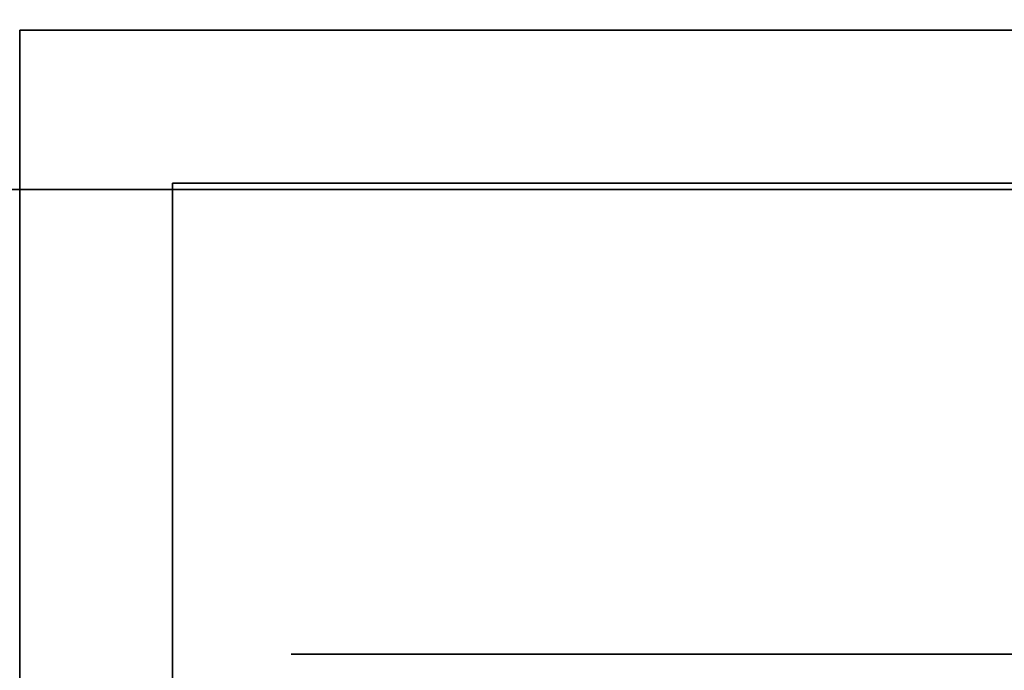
# Model space of a CAD drawing. Extents: x -1299 to -1246.9, y 2743.7 to 2747.9.
# Tile 595 of 656: x -1248.9921 to -1248.9612, y 2746.7053 to 2746.7258. Entities that reach past the tile are written whole.
import ezdxf

# ---------------------------------------------------------------- set-up
doc = ezdxf.new("R2010")
doc.units = 0
doc.header["$LTSCALE"] = 150
doc.header["$MEASUREMENT"] = 0
doc.layers.add('3DFACE_BOLT', color=7, linetype='CONTINUOUS')
doc.layers.add('3DFACE_SHAPE', color=7, linetype='CONTINUOUS')

msp = doc.modelspace()

# ---------------------------------------------------------------- linework, layer by layer
at = {"layer": '3DFACE_BOLT', "color": 1}
for points, invisible_edges in [([(-1248.978219, 2746.738449, 0.068), (-1248.977827, 2746.738449, 0.065528), (-1248.978219, 2746.688449, 0.068)], 14), ([(-1248.978219, 2746.688449, 0.068), (-1248.977827, 2746.738449, 0.065528), (-1248.977827, 2746.688449, 0.065528)], 3), ([(-1248.977827, 2746.738449, 0.070472), (-1248.978219, 2746.738449, 0.068), (-1248.977827, 2746.688449, 0.070472)], 14), ([(-1248.977827, 2746.688449, 0.070472), (-1248.978219, 2746.738449, 0.068), (-1248.978219, 2746.688449, 0.068)], 3), ([(-1248.978219, 2746.738449, 0.138), (-1248.977827, 2746.738449, 0.135528), (-1248.978219, 2746.688449, 0.138)], 14), ([(-1248.978219, 2746.688449, 0.138), (-1248.977827, 2746.738449, 0.135528), (-1248.977827, 2746.688449, 0.135528)], 3), ([(-1248.977827, 2746.738449, 0.140472), (-1248.978219, 2746.738449, 0.138), (-1248.977827, 2746.688449, 0.140472)], 14), ([(-1248.977827, 2746.688449, 0.140472), (-1248.978219, 2746.738449, 0.138), (-1248.978219, 2746.688449, 0.138)], 3), ([(-1248.977827, 2746.738449, 0.065528), (-1248.976691, 2746.738449, 0.063298), (-1248.977827, 2746.688449, 0.065528)], 14), ([(-1248.977827, 2746.688449, 0.065528), (-1248.976691, 2746.738449, 0.063298), (-1248.976691, 2746.688449, 0.063298)], 3), ([(-1248.976691, 2746.738449, 0.072702), (-1248.977827, 2746.738449, 0.070472), (-1248.976691, 2746.688449, 0.072702)], 14), ([(-1248.976691, 2746.688449, 0.072702), (-1248.977827, 2746.738449, 0.070472), (-1248.977827, 2746.688449, 0.070472)], 3), ([(-1248.977827, 2746.738449, 0.135528), (-1248.976691, 2746.738449, 0.133298), (-1248.977827, 2746.688449, 0.135528)], 14), ([(-1248.977827, 2746.688449, 0.135528), (-1248.976691, 2746.738449, 0.133298), (-1248.976691, 2746.688449, 0.133298)], 3), ([(-1248.976691, 2746.738449, 0.142702), (-1248.977827, 2746.738449, 0.140472), (-1248.976691, 2746.688449, 0.142702)], 14), ([(-1248.976691, 2746.688449, 0.142702), (-1248.977827, 2746.738449, 0.140472), (-1248.977827, 2746.688449, 0.140472)], 3), ([(-1248.976691, 2746.738449, 0.063298), (-1248.974921, 2746.738449, 0.061528), (-1248.976691, 2746.688449, 0.063298)], 14), ([(-1248.976691, 2746.688449, 0.063298), (-1248.974921, 2746.738449, 0.061528), (-1248.974921, 2746.688449, 0.061528)], 3), ([(-1248.974921, 2746.738449, 0.074472), (-1248.976691, 2746.738449, 0.072702), (-1248.974921, 2746.688449, 0.074472)], 14), ([(-1248.974921, 2746.688449, 0.074472), (-1248.976691, 2746.738449, 0.072702), (-1248.976691, 2746.688449, 0.072702)], 3), ([(-1248.976691, 2746.738449, 0.133298), (-1248.974921, 2746.738449, 0.131528), (-1248.976691, 2746.688449, 0.133298)], 14), ([(-1248.976691, 2746.688449, 0.133298), (-1248.974921, 2746.738449, 0.131528), (-1248.974921, 2746.688449, 0.131528)], 3), ([(-1248.974921, 2746.738449, 0.144472), (-1248.976691, 2746.738449, 0.142702), (-1248.974921, 2746.688449, 0.144472)], 14), ([(-1248.974921, 2746.688449, 0.144472), (-1248.976691, 2746.738449, 0.142702), (-1248.976691, 2746.688449, 0.142702)], 3), ([(-1248.974921, 2746.738449, 0.061528), (-1248.972691, 2746.738449, 0.060392), (-1248.974921, 2746.688449, 0.061528)], 14), ([(-1248.974921, 2746.688449, 0.061528), (-1248.972691, 2746.738449, 0.060392), (-1248.972691, 2746.688449, 0.060392)], 3), ([(-1248.972691, 2746.738449, 0.075608), (-1248.974921, 2746.738449, 0.074472), (-1248.972691, 2746.688449, 0.075608)], 14), ([(-1248.972691, 2746.688449, 0.075608), (-1248.974921, 2746.738449, 0.074472), (-1248.974921, 2746.688449, 0.074472)], 3), ([(-1248.974921, 2746.738449, 0.131528), (-1248.972691, 2746.738449, 0.130392), (-1248.974921, 2746.688449, 0.131528)], 14), ([(-1248.974921, 2746.688449, 0.131528), (-1248.972691, 2746.738449, 0.130392), (-1248.972691, 2746.688449, 0.130392)], 3), ([(-1248.972691, 2746.738449, 0.145608), (-1248.974921, 2746.738449, 0.144472), (-1248.972691, 2746.688449, 0.145608)], 14), ([(-1248.972691, 2746.688449, 0.145608), (-1248.974921, 2746.738449, 0.144472), (-1248.974921, 2746.688449, 0.144472)], 3), ([(-1248.972691, 2746.738449, 0.060392), (-1248.970219, 2746.738449, 0.06), (-1248.972691, 2746.688449, 0.060392)], 14), ([(-1248.972691, 2746.688449, 0.060392), (-1248.970219, 2746.738449, 0.06), (-1248.970219, 2746.688449, 0.06)], 3), ([(-1248.970219, 2746.738449, 0.076), (-1248.972691, 2746.738449, 0.075608), (-1248.970219, 2746.688449, 0.076)], 14), ([(-1248.970219, 2746.688449, 0.076), (-1248.972691, 2746.738449, 0.075608), (-1248.972691, 2746.688449, 0.075608)], 3), ([(-1248.972691, 2746.738449, 0.130392), (-1248.970219, 2746.738449, 0.13), (-1248.972691, 2746.688449, 0.130392)], 14), ([(-1248.972691, 2746.688449, 0.130392), (-1248.970219, 2746.738449, 0.13), (-1248.970219, 2746.688449, 0.13)], 3), ([(-1248.970219, 2746.738449, 0.146), (-1248.972691, 2746.738449, 0.145608), (-1248.970219, 2746.688449, 0.146)], 14), ([(-1248.970219, 2746.688449, 0.146), (-1248.972691, 2746.738449, 0.145608), (-1248.972691, 2746.688449, 0.145608)], 3), ([(-1248.970219, 2746.738449, 0.06), (-1248.967747, 2746.738449, 0.060392), (-1248.970219, 2746.688449, 0.06)], 14), ([(-1248.970219, 2746.688449, 0.06), (-1248.967747, 2746.738449, 0.060392), (-1248.967747, 2746.688449, 0.060392)], 3), ([(-1248.967747, 2746.738449, 0.075608), (-1248.970219, 2746.738449, 0.076), (-1248.967747, 2746.688449, 0.075608)], 14), ([(-1248.967747, 2746.688449, 0.075608), (-1248.970219, 2746.738449, 0.076), (-1248.970219, 2746.688449, 0.076)], 3), ([(-1248.970219, 2746.738449, 0.13), (-1248.967747, 2746.738449, 0.130392), (-1248.970219, 2746.688449, 0.13)], 14), ([(-1248.970219, 2746.688449, 0.13), (-1248.967747, 2746.738449, 0.130392), (-1248.967747, 2746.688449, 0.130392)], 3), ([(-1248.967747, 2746.738449, 0.145608), (-1248.970219, 2746.738449, 0.146), (-1248.967747, 2746.688449, 0.145608)], 14), ([(-1248.967747, 2746.688449, 0.145608), (-1248.970219, 2746.738449, 0.146), (-1248.970219, 2746.688449, 0.146)], 3), ([(-1248.967747, 2746.738449, 0.060392), (-1248.965516, 2746.738449, 0.061528), (-1248.967747, 2746.688449, 0.060392)], 14), ([(-1248.967747, 2746.688449, 0.060392), (-1248.965516, 2746.738449, 0.061528), (-1248.965516, 2746.688449, 0.061528)], 3), ([(-1248.965516, 2746.738449, 0.074472), (-1248.967747, 2746.738449, 0.075608), (-1248.965516, 2746.688449, 0.074472)], 14), ([(-1248.965516, 2746.688449, 0.074472), (-1248.967747, 2746.738449, 0.075608), (-1248.967747, 2746.688449, 0.075608)], 3), ([(-1248.967747, 2746.738449, 0.130392), (-1248.965516, 2746.738449, 0.131528), (-1248.967747, 2746.688449, 0.130392)], 14), ([(-1248.967747, 2746.688449, 0.130392), (-1248.965516, 2746.738449, 0.131528), (-1248.965516, 2746.688449, 0.131528)], 3), ([(-1248.965516, 2746.738449, 0.144472), (-1248.967747, 2746.738449, 0.145608), (-1248.965516, 2746.688449, 0.144472)], 14), ([(-1248.965516, 2746.688449, 0.144472), (-1248.967747, 2746.738449, 0.145608), (-1248.967747, 2746.688449, 0.145608)], 3), ([(-1248.965516, 2746.738449, 0.061528), (-1248.963747, 2746.738449, 0.063298), (-1248.965516, 2746.688449, 0.061528)], 14), ([(-1248.965516, 2746.688449, 0.061528), (-1248.963747, 2746.738449, 0.063298), (-1248.963747, 2746.688449, 0.063298)], 3), ([(-1248.963747, 2746.738449, 0.072702), (-1248.965516, 2746.738449, 0.074472), (-1248.963747, 2746.688449, 0.072702)], 14), ([(-1248.963747, 2746.688449, 0.072702), (-1248.965516, 2746.738449, 0.074472), (-1248.965516, 2746.688449, 0.074472)], 3), ([(-1248.965516, 2746.738449, 0.131528), (-1248.963747, 2746.738449, 0.133298), (-1248.965516, 2746.688449, 0.131528)], 14), ([(-1248.965516, 2746.688449, 0.131528), (-1248.963747, 2746.738449, 0.133298), (-1248.963747, 2746.688449, 0.133298)], 3), ([(-1248.963747, 2746.738449, 0.142702), (-1248.965516, 2746.738449, 0.144472), (-1248.963747, 2746.688449, 0.142702)], 14), ([(-1248.963747, 2746.688449, 0.142702), (-1248.965516, 2746.738449, 0.144472), (-1248.965516, 2746.688449, 0.144472)], 3), ([(-1248.963747, 2746.738449, 0.063298), (-1248.96261, 2746.738449, 0.065528), (-1248.963747, 2746.688449, 0.063298)], 14), ([(-1248.963747, 2746.688449, 0.063298), (-1248.96261, 2746.738449, 0.065528), (-1248.96261, 2746.688449, 0.065528)], 3), ([(-1248.96261, 2746.738449, 0.070472), (-1248.963747, 2746.738449, 0.072702), (-1248.96261, 2746.688449, 0.070472)], 14), ([(-1248.96261, 2746.688449, 0.070472), (-1248.963747, 2746.738449, 0.072702), (-1248.963747, 2746.688449, 0.072702)], 3), ([(-1248.963747, 2746.738449, 0.133298), (-1248.96261, 2746.738449, 0.135528), (-1248.963747, 2746.688449, 0.133298)], 14), ([(-1248.963747, 2746.688449, 0.133298), (-1248.96261, 2746.738449, 0.135528), (-1248.96261, 2746.688449, 0.135528)], 3), ([(-1248.96261, 2746.738449, 0.140472), (-1248.963747, 2746.738449, 0.142702), (-1248.96261, 2746.688449, 0.140472)], 14), ([(-1248.96261, 2746.688449, 0.140472), (-1248.963747, 2746.738449, 0.142702), (-1248.963747, 2746.688449, 0.142702)], 3), ([(-1248.96261, 2746.738449, 0.065528), (-1248.962219, 2746.738449, 0.068), (-1248.96261, 2746.688449, 0.065528)], 14), ([(-1248.96261, 2746.688449, 0.065528), (-1248.962219, 2746.738449, 0.068), (-1248.962219, 2746.688449, 0.068)], 3), ([(-1248.962219, 2746.738449, 0.068), (-1248.96261, 2746.738449, 0.070472), (-1248.962219, 2746.688449, 0.068)], 14), ([(-1248.962219, 2746.688449, 0.068), (-1248.96261, 2746.738449, 0.070472), (-1248.96261, 2746.688449, 0.070472)], 3), ([(-1248.96261, 2746.738449, 0.135528), (-1248.962219, 2746.738449, 0.138), (-1248.96261, 2746.688449, 0.135528)], 14), ([(-1248.96261, 2746.688449, 0.135528), (-1248.962219, 2746.738449, 0.138), (-1248.962219, 2746.688449, 0.138)], 3), ([(-1248.962219, 2746.738449, 0.138), (-1248.96261, 2746.738449, 0.140472), (-1248.962219, 2746.688449, 0.138)], 14), ([(-1248.962219, 2746.688449, 0.138), (-1248.96261, 2746.738449, 0.140472), (-1248.96261, 2746.688449, 0.140472)], 3), ([(-1248.983594, 2746.720649, 0.068), (-1248.976906, 2746.720649, 0.056417), (-1248.983594, 2746.705849, 0.068)], 14), ([(-1248.983594, 2746.705849, 0.068), (-1248.976906, 2746.720649, 0.056417), (-1248.976906, 2746.705849, 0.056417)], 3), ([(-1248.976906, 2746.720649, 0.079583), (-1248.983594, 2746.720649, 0.068), (-1248.976906, 2746.705849, 0.079583)], 14), ([(-1248.976906, 2746.705849, 0.079583), (-1248.983594, 2746.720649, 0.068), (-1248.983594, 2746.705849, 0.068)], 3), ([(-1248.983594, 2746.720649, 0.068), (-1248.976906, 2746.720649, 0.079583), (-1248.976906, 2746.720649, 0.056417)], 2), ([(-1248.983594, 2746.720649, 0.138), (-1248.976906, 2746.720649, 0.126417), (-1248.983594, 2746.705849, 0.138)], 14), ([(-1248.983594, 2746.705849, 0.138), (-1248.976906, 2746.720649, 0.126417), (-1248.976906, 2746.705849, 0.126417)], 3), ([(-1248.976906, 2746.720649, 0.149583), (-1248.983594, 2746.720649, 0.138), (-1248.976906, 2746.705849, 0.149583)], 14), ([(-1248.976906, 2746.705849, 0.149583), (-1248.983594, 2746.720649, 0.138), (-1248.983594, 2746.705849, 0.138)], 3), ([(-1248.983594, 2746.720649, 0.138), (-1248.976906, 2746.720649, 0.149583), (-1248.976906, 2746.720649, 0.126417)], 2), ([(-1248.976906, 2746.720649, 0.056417), (-1248.963531, 2746.720649, 0.056417), (-1248.976906, 2746.705849, 0.056417)], 14), ([(-1248.976906, 2746.705849, 0.056417), (-1248.963531, 2746.720649, 0.056417), (-1248.963531, 2746.705849, 0.056417)], 3), ([(-1248.963531, 2746.720649, 0.079583), (-1248.976906, 2746.720649, 0.079583), (-1248.963531, 2746.705849, 0.079583)], 14), ([(-1248.963531, 2746.705849, 0.079583), (-1248.976906, 2746.720649, 0.079583), (-1248.976906, 2746.705849, 0.079583)], 3), ([(-1248.976906, 2746.720649, 0.079583), (-1248.963531, 2746.720649, 0.079583), (-1248.976906, 2746.720649, 0.056417)], 14), ([(-1248.976906, 2746.720649, 0.056417), (-1248.963531, 2746.720649, 0.079583), (-1248.963531, 2746.720649, 0.056417)], 3), ([(-1248.976906, 2746.720649, 0.126417), (-1248.963531, 2746.720649, 0.126417), (-1248.976906, 2746.705849, 0.126417)], 14), ([(-1248.976906, 2746.705849, 0.126417), (-1248.963531, 2746.720649, 0.126417), (-1248.963531, 2746.705849, 0.126417)], 3), ([(-1248.963531, 2746.720649, 0.149583), (-1248.976906, 2746.720649, 0.149583), (-1248.963531, 2746.705849, 0.149583)], 14), ([(-1248.963531, 2746.705849, 0.149583), (-1248.976906, 2746.720649, 0.149583), (-1248.976906, 2746.705849, 0.149583)], 3), ([(-1248.976906, 2746.720649, 0.149583), (-1248.963531, 2746.720649, 0.149583), (-1248.976906, 2746.720649, 0.126417)], 14), ([(-1248.976906, 2746.720649, 0.126417), (-1248.963531, 2746.720649, 0.149583), (-1248.963531, 2746.720649, 0.126417)], 3), ([(-1248.963531, 2746.720649, 0.056417), (-1248.956844, 2746.720649, 0.068), (-1248.963531, 2746.705849, 0.056417)], 14), ([(-1248.963531, 2746.705849, 0.056417), (-1248.956844, 2746.720649, 0.068), (-1248.956844, 2746.705849, 0.068)], 3), ([(-1248.956844, 2746.720649, 0.068), (-1248.963531, 2746.720649, 0.079583), (-1248.956844, 2746.705849, 0.068)], 14), ([(-1248.956844, 2746.705849, 0.068), (-1248.963531, 2746.720649, 0.079583), (-1248.963531, 2746.705849, 0.079583)], 3), ([(-1248.963531, 2746.720649, 0.079583), (-1248.956844, 2746.720649, 0.068), (-1248.963531, 2746.720649, 0.056417)], 12), ([(-1248.963531, 2746.720649, 0.126417), (-1248.956844, 2746.720649, 0.138), (-1248.963531, 2746.705849, 0.126417)], 14), ([(-1248.963531, 2746.705849, 0.126417), (-1248.956844, 2746.720649, 0.138), (-1248.956844, 2746.705849, 0.138)], 3), ([(-1248.956844, 2746.720649, 0.138), (-1248.963531, 2746.720649, 0.149583), (-1248.956844, 2746.705849, 0.138)], 14), ([(-1248.956844, 2746.705849, 0.138), (-1248.963531, 2746.720649, 0.149583), (-1248.963531, 2746.705849, 0.149583)], 3), ([(-1248.963531, 2746.720649, 0.149583), (-1248.956844, 2746.720649, 0.138), (-1248.963531, 2746.720649, 0.126417)], 12), ([(-1248.983594, 2746.705849, 0.068), (-1248.976906, 2746.705849, 0.056417), (-1248.976906, 2746.705849, 0.079583)], 2), ([(-1248.983594, 2746.705849, 0.138), (-1248.976906, 2746.705849, 0.126417), (-1248.976906, 2746.705849, 0.149583)], 2), ([(-1248.976906, 2746.705849, 0.056417), (-1248.963531, 2746.705849, 0.056417), (-1248.976906, 2746.705849, 0.079583)], 14), ([(-1248.976906, 2746.705849, 0.079583), (-1248.963531, 2746.705849, 0.056417), (-1248.963531, 2746.705849, 0.079583)], 3), ([(-1248.976906, 2746.705849, 0.126417), (-1248.963531, 2746.705849, 0.126417), (-1248.976906, 2746.705849, 0.149583)], 14), ([(-1248.976906, 2746.705849, 0.149583), (-1248.963531, 2746.705849, 0.126417), (-1248.963531, 2746.705849, 0.149583)], 3), ([(-1248.963531, 2746.705849, 0.056417), (-1248.956844, 2746.705849, 0.068), (-1248.963531, 2746.705849, 0.079583)], 12), ([(-1248.963531, 2746.705849, 0.126417), (-1248.956844, 2746.705849, 0.138), (-1248.963531, 2746.705849, 0.149583)], 12)]:
    msp.add_3dface(points, dxfattribs=dict(at, invisible_edges=invisible_edges))
at = {"layer": '3DFACE_SHAPE', "color": 13}
for points, invisible_edges in [([(-1248.941119, 2746.725449, 0.173), (-1248.976229, 2746.725449, 0.14401), (-1248.992119, 2746.725449, 0.173)], 3), ([(-1248.976229, 2746.725449, 0.14401), (-1248.992119, 2746.725449, 0.138), (-1248.992119, 2746.725449, 0.173)], 13), ([(-1248.976229, 2746.725449, 0.14401), (-1248.978719, 2746.725449, 0.138), (-1248.992119, 2746.725449, 0.138)], 14), ([(-1248.978719, 2746.725449, 0.138), (-1248.976229, 2746.725449, 0.13199), (-1248.992119, 2746.725449, 0.138)], 14), ([(-1248.978719, 2746.725449, 0.068), (-1248.992119, 2746.725449, 0.138), (-1248.976229, 2746.725449, 0.13199)], 15), ([(-1248.992119, 2746.725449, 0.138), (-1248.978719, 2746.725449, 0.068), (-1248.992119, 2746.725449, 0.068)], 3), ([(-1248.978719, 2746.725449, 0.068), (-1248.976229, 2746.725449, 0.06199), (-1248.992119, 2746.725449, 0.068)], 14), ([(-1248.992119, 2746.725449, 0.068), (-1248.976229, 2746.725449, 0.06199), (-1248.970219, 2746.725449, 0.0595)], 13), ([(-1248.992119, 2746.725449, 0.068), (-1248.970219, 2746.725449, 0.0595), (-1248.992119, 2746.725449, 0.033)], 3), ([(-1248.970219, 2746.725449, 0.0595), (-1248.964208, 2746.725449, 0.06199), (-1248.992119, 2746.725449, 0.033)], 14), ([(-1248.992119, 2746.725449, 0.033), (-1248.964208, 2746.725449, 0.06199), (-1248.941119, 2746.725449, 0.033)], 3), ([(-1248.992119, 2746.708949, 0.138), (-1248.992119, 2746.706459, 0.14401), (-1248.992119, 2746.725449, 0.138)], 14), ([(-1248.992119, 2746.706459, 0.14401), (-1248.992119, 2746.700449, 0.1465), (-1248.992119, 2746.725449, 0.138)], 14), ([(-1248.992119, 2746.725449, 0.138), (-1248.992119, 2746.700449, 0.1465), (-1248.992119, 2746.725449, 0.173)], 15), ([(-1248.992119, 2746.700449, 0.1465), (-1248.992119, 2746.694438, 0.14401), (-1248.992119, 2746.725449, 0.173)], 14), ([(-1248.992119, 2746.725449, 0.173), (-1248.992119, 2746.694438, 0.14401), (-1248.992119, 2746.674449, 0.173)], 3), ([(-1248.992119, 2746.708949, 0.138), (-1248.992119, 2746.725449, 0.138), (-1248.992119, 2746.706459, 0.07401)], 15), ([(-1248.992119, 2746.706459, 0.07401), (-1248.992119, 2746.725449, 0.138), (-1248.992119, 2746.708949, 0.068)], 3), ([(-1248.992119, 2746.725449, 0.138), (-1248.992119, 2746.725449, 0.068), (-1248.992119, 2746.708949, 0.068)], 14), ([(-1248.992119, 2746.674449, 0.033), (-1248.992119, 2746.706459, 0.06199), (-1248.992119, 2746.725449, 0.033)], 3), ([(-1248.992119, 2746.725449, 0.033), (-1248.992119, 2746.706459, 0.06199), (-1248.992119, 2746.725449, 0.068)], 3), ([(-1248.992119, 2746.706459, 0.06199), (-1248.992119, 2746.708949, 0.068), (-1248.992119, 2746.725449, 0.068)], 14), ([(-1248.992119, 2746.674449, 0.173), (-1248.987319, 2746.720649, 0.173), (-1248.992119, 2746.725449, 0.173)], 3), ([(-1248.987319, 2746.720649, 0.173), (-1248.970219, 2746.720649, 0.173), (-1248.992119, 2746.725449, 0.173)], 14), ([(-1248.992119, 2746.725449, 0.173), (-1248.970219, 2746.720649, 0.173), (-1248.941119, 2746.725449, 0.173)], 3), ([(-1248.941119, 2746.725449, 0.033), (-1248.987319, 2746.720649, 0.033), (-1248.992119, 2746.725449, 0.033)], 3), ([(-1248.987319, 2746.720649, 0.033), (-1248.992119, 2746.674449, 0.033), (-1248.992119, 2746.725449, 0.033)], 13), ([(-1248.941119, 2746.720649, 0.033), (-1248.987319, 2746.720649, 0.033), (-1248.941119, 2746.725449, 0.033)], 2), ([(-1248.976229, 2746.725449, 0.07401), (-1248.978719, 2746.725449, 0.068), (-1248.970219, 2746.725449, 0.1295)], 14), ([(-1248.970219, 2746.725449, 0.1295), (-1248.978719, 2746.725449, 0.068), (-1248.976229, 2746.725449, 0.13199)], 3), ([(-1248.976229, 2746.720649, 0.13199), (-1248.976229, 2746.725449, 0.13199), (-1248.978719, 2746.720649, 0.138)], 3), ([(-1248.976229, 2746.725449, 0.13199), (-1248.978719, 2746.725449, 0.138), (-1248.978719, 2746.720649, 0.138)], 14), ([(-1248.978719, 2746.720649, 0.138), (-1248.978719, 2746.725449, 0.138), (-1248.976229, 2746.720649, 0.14401)], 3), ([(-1248.978719, 2746.725449, 0.138), (-1248.976229, 2746.725449, 0.14401), (-1248.976229, 2746.720649, 0.14401)], 14), ([(-1248.976229, 2746.720649, 0.06199), (-1248.976229, 2746.725449, 0.06199), (-1248.978719, 2746.720649, 0.068)], 3), ([(-1248.976229, 2746.725449, 0.06199), (-1248.978719, 2746.725449, 0.068), (-1248.978719, 2746.720649, 0.068)], 14), ([(-1248.978719, 2746.720649, 0.068), (-1248.978719, 2746.725449, 0.068), (-1248.976229, 2746.720649, 0.07401)], 3), ([(-1248.978719, 2746.725449, 0.068), (-1248.976229, 2746.725449, 0.07401), (-1248.976229, 2746.720649, 0.07401)], 14), ([(-1248.970219, 2746.725449, 0.1465), (-1248.976229, 2746.725449, 0.14401), (-1248.941119, 2746.725449, 0.173)], 14), ([(-1248.970219, 2746.725449, 0.0765), (-1248.976229, 2746.725449, 0.07401), (-1248.970219, 2746.725449, 0.1295)], 14), ([(-1248.970219, 2746.720649, 0.1295), (-1248.970219, 2746.725449, 0.1295), (-1248.976229, 2746.720649, 0.13199)], 3), ([(-1248.970219, 2746.725449, 0.1295), (-1248.976229, 2746.725449, 0.13199), (-1248.976229, 2746.720649, 0.13199)], 14), ([(-1248.976229, 2746.720649, 0.14401), (-1248.976229, 2746.725449, 0.14401), (-1248.970219, 2746.720649, 0.1465)], 3), ([(-1248.976229, 2746.725449, 0.14401), (-1248.970219, 2746.725449, 0.1465), (-1248.970219, 2746.720649, 0.1465)], 14), ([(-1248.970219, 2746.720649, 0.0595), (-1248.970219, 2746.725449, 0.0595), (-1248.976229, 2746.720649, 0.06199)], 3), ([(-1248.970219, 2746.725449, 0.0595), (-1248.976229, 2746.725449, 0.06199), (-1248.976229, 2746.720649, 0.06199)], 14), ([(-1248.976229, 2746.720649, 0.07401), (-1248.976229, 2746.725449, 0.07401), (-1248.970219, 2746.720649, 0.0765)], 3), ([(-1248.976229, 2746.725449, 0.07401), (-1248.970219, 2746.725449, 0.0765), (-1248.970219, 2746.720649, 0.0765)], 14), ([(-1248.964208, 2746.725449, 0.14401), (-1248.970219, 2746.725449, 0.1465), (-1248.941119, 2746.725449, 0.138)], 14), ([(-1248.941119, 2746.725449, 0.138), (-1248.970219, 2746.725449, 0.1465), (-1248.941119, 2746.725449, 0.173)], 15), ([(-1248.964208, 2746.725449, 0.07401), (-1248.970219, 2746.725449, 0.0765), (-1248.964208, 2746.725449, 0.13199)], 14), ([(-1248.970219, 2746.725449, 0.0765), (-1248.970219, 2746.725449, 0.1295), (-1248.964208, 2746.725449, 0.13199)], 13), ([(-1248.964208, 2746.720649, 0.13199), (-1248.964208, 2746.725449, 0.13199), (-1248.970219, 2746.720649, 0.1295)], 3), ([(-1248.964208, 2746.725449, 0.13199), (-1248.970219, 2746.725449, 0.1295), (-1248.970219, 2746.720649, 0.1295)], 14), ([(-1248.970219, 2746.720649, 0.1465), (-1248.970219, 2746.725449, 0.1465), (-1248.964208, 2746.720649, 0.14401)], 3), ([(-1248.970219, 2746.725449, 0.1465), (-1248.964208, 2746.725449, 0.14401), (-1248.964208, 2746.720649, 0.14401)], 14), ([(-1248.964208, 2746.720649, 0.06199), (-1248.964208, 2746.725449, 0.06199), (-1248.970219, 2746.720649, 0.0595)], 3), ([(-1248.964208, 2746.725449, 0.06199), (-1248.970219, 2746.725449, 0.0595), (-1248.970219, 2746.720649, 0.0595)], 14), ([(-1248.970219, 2746.720649, 0.0765), (-1248.970219, 2746.725449, 0.0765), (-1248.964208, 2746.720649, 0.07401)], 3), ([(-1248.970219, 2746.725449, 0.0765), (-1248.964208, 2746.725449, 0.07401), (-1248.964208, 2746.720649, 0.07401)], 14), ([(-1248.970219, 2746.720649, 0.173), (-1248.941119, 2746.720649, 0.173), (-1248.941119, 2746.725449, 0.173)], 12), ([(-1248.961719, 2746.725449, 0.138), (-1248.964208, 2746.725449, 0.14401), (-1248.941119, 2746.725449, 0.138)], 14), ([(-1248.964208, 2746.725449, 0.06199), (-1248.941119, 2746.725449, 0.068), (-1248.941119, 2746.725449, 0.033)], 13), ([(-1248.964208, 2746.725449, 0.06199), (-1248.961719, 2746.725449, 0.068), (-1248.941119, 2746.725449, 0.068)], 14), ([(-1248.964208, 2746.725449, 0.13199), (-1248.961719, 2746.725449, 0.138), (-1248.964208, 2746.725449, 0.07401)], 14), ([(-1248.961719, 2746.725449, 0.138), (-1248.941119, 2746.725449, 0.138), (-1248.964208, 2746.725449, 0.07401)], 15), ([(-1248.964208, 2746.725449, 0.07401), (-1248.941119, 2746.725449, 0.138), (-1248.961719, 2746.725449, 0.068)], 3), ([(-1248.964208, 2746.720649, 0.14401), (-1248.964208, 2746.725449, 0.14401), (-1248.961719, 2746.720649, 0.138)], 3), ([(-1248.964208, 2746.725449, 0.14401), (-1248.961719, 2746.725449, 0.138), (-1248.961719, 2746.720649, 0.138)], 14), ([(-1248.961719, 2746.720649, 0.138), (-1248.961719, 2746.725449, 0.138), (-1248.964208, 2746.720649, 0.13199)], 3), ([(-1248.961719, 2746.725449, 0.138), (-1248.964208, 2746.725449, 0.13199), (-1248.964208, 2746.720649, 0.13199)], 14), ([(-1248.964208, 2746.720649, 0.07401), (-1248.964208, 2746.725449, 0.07401), (-1248.961719, 2746.720649, 0.068)], 3), ([(-1248.964208, 2746.725449, 0.07401), (-1248.961719, 2746.725449, 0.068), (-1248.961719, 2746.720649, 0.068)], 14), ([(-1248.961719, 2746.720649, 0.068), (-1248.961719, 2746.725449, 0.068), (-1248.964208, 2746.720649, 0.06199)], 3), ([(-1248.961719, 2746.725449, 0.068), (-1248.964208, 2746.725449, 0.06199), (-1248.964208, 2746.720649, 0.06199)], 14), ([(-1248.941119, 2746.725449, 0.138), (-1248.941119, 2746.725449, 0.068), (-1248.961719, 2746.725449, 0.068)], 14), ([(-1249.046219, 2746.720449, 0.206), (-1248.944219, 2746.720449, 0.206), (-1248.998319, 2746.720449, 0.198)], 14), ([(-1249.046219, 2746.720449), (-1248.992119, 2746.720449, 0.008), (-1248.944219, 2746.720449)], 3), ([(-1249.046219, 2746.720449, 0.206), (-1249.046219, 2744.946449, 0.206), (-1248.944219, 2746.720449, 0.206)], 2), ([(-1249.046219, 2744.946449, 0.206), (-1248.944219, 2744.946449, 0.206), (-1248.944219, 2746.720449, 0.206)], 12), ([(-1248.944219, 2746.720449), (-1248.944219, 2744.946449), (-1249.046219, 2746.720449)], 2), ([(-1248.944219, 2744.946449), (-1249.046219, 2744.946449), (-1249.046219, 2746.720449)], 12), ([(-1248.998319, 2746.720449, 0.198), (-1248.944219, 2746.720449, 0.206), (-1248.992119, 2746.720449, 0.198)], 15), ([(-1248.987319, 2746.700449, 0.173), (-1248.987319, 2746.720649, 0.173), (-1248.992119, 2746.674449, 0.173)], 14), ([(-1248.987319, 2746.720649, 0.033), (-1248.987319, 2746.674449, 0.033), (-1248.992119, 2746.674449, 0.033)], 12), ([(-1248.944219, 2746.720449, 0.206), (-1248.944219, 2746.720449, 0.198), (-1248.992119, 2746.720449, 0.198)], 12), ([(-1248.992119, 2746.720449, 0.008), (-1248.944219, 2746.720449, 0.008), (-1248.944219, 2746.720449)], 12), ([(-1248.992119, 2746.720449, 0.008), (-1248.992119, 2744.946449, 0.008), (-1248.944219, 2746.720449, 0.008)], 2), ([(-1248.992119, 2744.946449, 0.008), (-1248.944219, 2744.946449, 0.008), (-1248.944219, 2746.720449, 0.008)], 12), ([(-1248.944219, 2744.946449, 0.198), (-1248.992119, 2746.700449, 0.198), (-1248.944219, 2746.720449, 0.198)], 3), ([(-1248.992119, 2746.700449, 0.198), (-1248.992119, 2746.720449, 0.198), (-1248.944219, 2746.720449, 0.198)], 12), ([(-1248.941119, 2746.720649, 0.033), (-1248.964208, 2746.720649, 0.06199), (-1248.987319, 2746.720649, 0.033)], 3), ([(-1248.964208, 2746.720649, 0.06199), (-1248.970219, 2746.720649, 0.0595), (-1248.987319, 2746.720649, 0.033)], 14), ([(-1248.987319, 2746.720649, 0.033), (-1248.970219, 2746.720649, 0.0595), (-1248.976229, 2746.720649, 0.06199)], 13), ([(-1248.976229, 2746.720649, 0.06199), (-1248.978719, 2746.720649, 0.068), (-1248.987319, 2746.720649, 0.033)], 14), ([(-1248.987319, 2746.720649, 0.033), (-1248.978719, 2746.720649, 0.068), (-1248.987319, 2746.720649, 0.173)], 3), ([(-1248.978719, 2746.720649, 0.068), (-1248.976229, 2746.720649, 0.07401), (-1248.987319, 2746.720649, 0.173)], 14), ([(-1248.978719, 2746.720649, 0.138), (-1248.987319, 2746.720649, 0.173), (-1248.976229, 2746.720649, 0.07401)], 15), ([(-1248.978719, 2746.720649, 0.138), (-1248.976229, 2746.720649, 0.14401), (-1248.987319, 2746.720649, 0.173)], 14), ([(-1248.987319, 2746.720649, 0.173), (-1248.976229, 2746.720649, 0.14401), (-1248.970219, 2746.720649, 0.173)], 3), ([(-1248.987319, 2746.700449, 0.173), (-1248.987319, 2746.706459, 0.14401), (-1248.987319, 2746.720649, 0.173)], 15), ([(-1248.987319, 2746.706459, 0.14401), (-1248.987319, 2746.708949, 0.138), (-1248.987319, 2746.720649, 0.173)], 14), ([(-1248.987319, 2746.720649, 0.173), (-1248.987319, 2746.708949, 0.138), (-1248.987319, 2746.720649, 0.033)], 3), ([(-1248.987319, 2746.708949, 0.138), (-1248.987319, 2746.706459, 0.13199), (-1248.987319, 2746.720649, 0.033)], 14), ([(-1248.987319, 2746.708949, 0.068), (-1248.987319, 2746.720649, 0.033), (-1248.987319, 2746.706459, 0.13199)], 15), ([(-1248.987319, 2746.708949, 0.068), (-1248.987319, 2746.706459, 0.06199), (-1248.987319, 2746.720649, 0.033)], 14), ([(-1248.987319, 2746.706459, 0.06199), (-1248.987319, 2746.700449, 0.0595), (-1248.987319, 2746.720649, 0.033)], 14), ([(-1248.987319, 2746.720649, 0.033), (-1248.987319, 2746.700449, 0.0595), (-1248.987319, 2746.694438, 0.06199)], 13), ([(-1248.987319, 2746.720649, 0.033), (-1248.987319, 2746.694438, 0.06199), (-1248.987319, 2746.674449, 0.033)], 3), ([(-1248.976229, 2746.720649, 0.13199), (-1248.978719, 2746.720649, 0.138), (-1248.970219, 2746.720649, 0.0765)], 14), ([(-1248.970219, 2746.720649, 0.0765), (-1248.978719, 2746.720649, 0.138), (-1248.976229, 2746.720649, 0.07401)], 15), ([(-1248.970219, 2746.720649, 0.1295), (-1248.976229, 2746.720649, 0.13199), (-1248.970219, 2746.720649, 0.0765)], 14), ([(-1248.976229, 2746.720649, 0.14401), (-1248.970219, 2746.720649, 0.1465), (-1248.970219, 2746.720649, 0.173)], 14), ([(-1248.970219, 2746.720649, 0.1465), (-1248.964208, 2746.720649, 0.14401), (-1248.970219, 2746.720649, 0.173)], 14), ([(-1248.970219, 2746.720649, 0.173), (-1248.964208, 2746.720649, 0.14401), (-1248.941119, 2746.720649, 0.173)], 15), ([(-1248.964208, 2746.720649, 0.13199), (-1248.970219, 2746.720649, 0.1295), (-1248.964208, 2746.720649, 0.07401)], 14), ([(-1248.970219, 2746.720649, 0.1295), (-1248.970219, 2746.720649, 0.0765), (-1248.964208, 2746.720649, 0.07401)], 13), ([(-1248.964208, 2746.720649, 0.14401), (-1248.961719, 2746.720649, 0.138), (-1248.941119, 2746.720649, 0.173)], 14), ([(-1248.964208, 2746.720649, 0.07401), (-1248.961719, 2746.720649, 0.068), (-1248.964208, 2746.720649, 0.13199)], 14), ([(-1248.964208, 2746.720649, 0.13199), (-1248.961719, 2746.720649, 0.068), (-1248.961719, 2746.720649, 0.138)], 3), ([(-1248.961719, 2746.720649, 0.068), (-1248.964208, 2746.720649, 0.06199), (-1248.941119, 2746.720649, 0.033)], 14), ([(-1248.961719, 2746.720649, 0.068), (-1248.941119, 2746.720649, 0.173), (-1248.961719, 2746.720649, 0.138)], 15), ([(-1248.941119, 2746.720649, 0.173), (-1248.961719, 2746.720649, 0.068), (-1248.941119, 2746.720649, 0.033)], 3), ([(-1248.992119, 2746.706459, 0.13199), (-1248.992119, 2746.708949, 0.138), (-1248.992119, 2746.706459, 0.07401)], 14), ([(-1248.987319, 2746.706459, 0.14401), (-1248.992119, 2746.706459, 0.14401), (-1248.987319, 2746.708949, 0.138)], 3), ([(-1248.992119, 2746.706459, 0.14401), (-1248.992119, 2746.708949, 0.138), (-1248.987319, 2746.708949, 0.138)], 14), ([(-1248.987319, 2746.708949, 0.138), (-1248.992119, 2746.708949, 0.138), (-1248.987319, 2746.706459, 0.13199)], 3), ([(-1248.992119, 2746.708949, 0.138), (-1248.992119, 2746.706459, 0.13199), (-1248.987319, 2746.706459, 0.13199)], 14), ([(-1248.987319, 2746.706459, 0.07401), (-1248.992119, 2746.706459, 0.07401), (-1248.987319, 2746.708949, 0.068)], 3), ([(-1248.992119, 2746.706459, 0.07401), (-1248.992119, 2746.708949, 0.068), (-1248.987319, 2746.708949, 0.068)], 14), ([(-1248.987319, 2746.708949, 0.068), (-1248.992119, 2746.708949, 0.068), (-1248.987319, 2746.706459, 0.06199)], 3), ([(-1248.992119, 2746.708949, 0.068), (-1248.992119, 2746.706459, 0.06199), (-1248.987319, 2746.706459, 0.06199)], 14), ([(-1248.987319, 2746.706459, 0.07401), (-1248.987319, 2746.708949, 0.068), (-1248.987319, 2746.700449, 0.1295)], 14), ([(-1248.987319, 2746.700449, 0.1295), (-1248.987319, 2746.708949, 0.068), (-1248.987319, 2746.706459, 0.13199)], 15), ([(-1248.992119, 2746.706459, 0.07401), (-1248.992119, 2746.700449, 0.0765), (-1248.992119, 2746.706459, 0.13199)], 14), ([(-1248.992119, 2746.700449, 0.0765), (-1248.992119, 2746.700449, 0.1295), (-1248.992119, 2746.706459, 0.13199)], 13), ([(-1248.992119, 2746.674449, 0.033), (-1248.992119, 2746.700449, 0.0595), (-1248.992119, 2746.706459, 0.06199)], 13), ([(-1248.987319, 2746.706459, 0.13199), (-1248.992119, 2746.706459, 0.13199), (-1248.987319, 2746.700449, 0.1295)], 3), ([(-1248.992119, 2746.706459, 0.13199), (-1248.992119, 2746.700449, 0.1295), (-1248.987319, 2746.700449, 0.1295)], 14), ([(-1248.987319, 2746.700449, 0.1465), (-1248.992119, 2746.700449, 0.1465), (-1248.987319, 2746.706459, 0.14401)], 3), ([(-1248.992119, 2746.700449, 0.1465), (-1248.992119, 2746.706459, 0.14401), (-1248.987319, 2746.706459, 0.14401)], 14), ([(-1248.987319, 2746.706459, 0.06199), (-1248.992119, 2746.706459, 0.06199), (-1248.987319, 2746.700449, 0.0595)], 3), ([(-1248.992119, 2746.706459, 0.06199), (-1248.992119, 2746.700449, 0.0595), (-1248.987319, 2746.700449, 0.0595)], 14), ([(-1248.987319, 2746.700449, 0.0765), (-1248.992119, 2746.700449, 0.0765), (-1248.987319, 2746.706459, 0.07401)], 3), ([(-1248.992119, 2746.700449, 0.0765), (-1248.992119, 2746.706459, 0.07401), (-1248.987319, 2746.706459, 0.07401)], 14), ([(-1248.987319, 2746.700449, 0.1465), (-1248.987319, 2746.706459, 0.14401), (-1248.987319, 2746.700449, 0.173)], 14), ([(-1248.987319, 2746.700449, 0.0765), (-1248.987319, 2746.706459, 0.07401), (-1248.987319, 2746.700449, 0.1295)], 14)]:
    msp.add_3dface(points, dxfattribs=dict(at, invisible_edges=invisible_edges))

doc.saveas('drawing.dxf')
